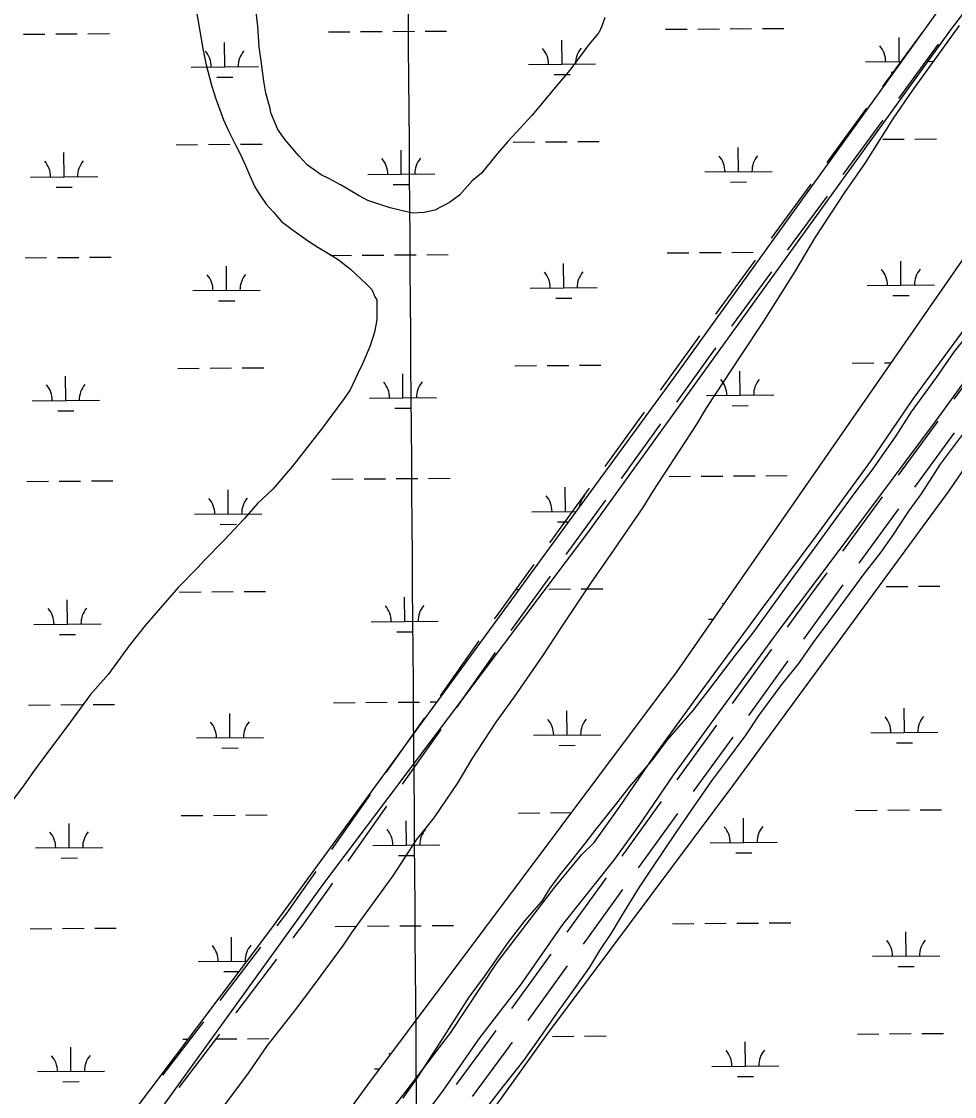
# Model space of a CAD drawing. Extents: x 3540316 to 3578335, y 553172 to 578787.
# Drawn here: x 3564993 to 3566381, y 562901 to 564500 of the extents above; entities that cross this region are included whole.
import ezdxf

# ---------------------------------------------------------------- set-up
doc = ezdxf.new("R2010")
doc.units = 0
for name, color, linetype in [('V-GRID-MAJR', 7, 'Continuous'), ('V-ROAD-CNTR', 7, 'Continuous'), ('V-SITE-VEGE', 7, 'Continuous'), ('V-TOPO-SHOR', 7, 'Continuous'), ('V-WETL-SWMP', 7, 'Continuous')]:
    doc.layers.add(name, color=color, linetype=linetype)

msp = doc.modelspace()

# ---------------------------------------------------------------- linework, layer by layer
at = {"layer": 'V-GRID-MAJR'}
msp.add_spline([(3565613.9, 558735.9), (3565566.3, 564793.7), (3565518.7, 570854.6), (3565471.1, 576915.5), (3565471.1, 576918.6)], degree=3, dxfattribs=at)
at = {"layer": 'V-ROAD-CNTR'}
for points in [[(3566274.3, 564403.4), (3566333.4, 564484)], [(3566298.4, 564385.6), (3566357.6, 564466.2)], [(3566191.4, 564290.5), (3566250.6, 564371.1)], [(3566215.6, 564272.7), (3566274.8, 564353.4)], [(3566108.6, 564177.6), (3566167.8, 564258.2)], [(3566132.8, 564159.8), (3566192, 564240.5)], [(3566025.8, 564064.7), (3566085, 564145.3)], [(3566050, 564047), (3566109.2, 564127.6)], [(3565943.4, 563951.5), (3565998.5, 564027.4), (3566002.2, 564032.4)], [(3565967.7, 563933.8), (3566022.7, 564009.7), (3566026.4, 564014.7)], [(3566380.5, 563938.1), (3566439.6, 564018.7)], [(3565861.2, 563838.1), (3565919.9, 563919.1)], [(3565885.5, 563820.5), (3565944.2, 563901.5)], [(3566297.8, 563825.1), (3566356.9, 563905.8)], [(3566322, 563807.4), (3566381.1, 563888.1)], [(3565779, 563724.8), (3565837.7, 563805.8)], [(3565803.3, 563707.2), (3565862, 563788.1)], [(3566215.1, 563712.1), (3566274.2, 563792.8)], [(3566239.4, 563694.4), (3566298.4, 563775.1)], [(3565696.7, 563611.3), (3565699, 563614.6), (3565755.5, 563692.4)], [(3566132.7, 563598.9), (3566166.4, 563645.5), (3566191.5, 563679.8)], [(3565721.2, 563594), (3565723.4, 563597.1), (3565779.8, 563674.8)], [(3566157, 563581.3), (3566190.6, 563627.8), (3566215.7, 563662.1)], [(3565615.9, 563497), (3565673.6, 563578.6)], [(3566050.6, 563485.5), (3566109.2, 563566.5)], [(3565640.4, 563479.7), (3565698.1, 563561.3)], [(3566074.9, 563467.9), (3566133.5, 563548.9)], [(3565535.1, 563382.7), (3565592.8, 563464.3)], [(3565968.6, 563372), (3566027.2, 563453.1)], [(3565559.6, 563365.3), (3565617.3, 563447)], [(3565992.9, 563354.4), (3566051.5, 563435.5)], [(3565454.3, 563268.3), (3565512, 563350)], [(3565886.5, 563258.6), (3565945.1, 563339.6)], [(3565478.8, 563251), (3565536.5, 563332.7)], [(3565910.8, 563241), (3565969.4, 563322)], [(3565373.1, 563155), (3565387.2, 563173.4), (3565431.2, 563235.7)], [(3565396.9, 563136.8), (3565411.4, 563155.6), (3565455.7, 563218.3)], [(3565804.5, 563145.2), (3565863.1, 563226.2)], [(3565828.8, 563127.6), (3565887.4, 563208.6)], [(3565288.1, 563043.7), (3565348.8, 563123.2)], [(3565312, 563025.5), (3565372.7, 563105)], [(3565722.4, 563031.7), (3565781, 563112.8)], [(3565746.7, 563014.1), (3565805.3, 563095.2)], [(3565203.1, 562932.5), (3565263.8, 563011.9)], [(3565227, 562914.3), (3565287.7, 562993.7)], [(3565639.8, 562918.9), (3565688.5, 562984.8), (3565699, 562999.3)], [(3565663.9, 562901.1), (3565712.7, 562967.1), (3565723.3, 562981.7)]]:
    msp.add_lwpolyline(points, dxfattribs=at)
at = {"layer": 'V-SITE-VEGE'}
for p, q in [((3565344.2, 564493.4), (3565341.2, 564518.2)), ((3565346.1, 564462.2), (3565344.2, 564493.4)), ((3565856.1, 564493.2), (3565851.7, 564483.5)), ((3565860.5, 564506.1), (3565856.1, 564493.2)), ((3565850.8, 564482.1), (3565836.7, 564466.1)), ((3565851.7, 564483.5), (3565850.8, 564482.1)), ((3565349.2, 564441.8), (3565346.1, 564462.2)), ((3565836.7, 564466.1), (3565830.2, 564456.4)), ((3565830.2, 564456.4), (3565808.4, 564427.6)), ((3565353.3, 564411.6), (3565349.2, 564441.8)), ((3565808.4, 564427.6), (3565792.2, 564408.3)), ((3565356.4, 564393.3), (3565353.3, 564411.6)), ((3565792.2, 564408.3), (3565752, 564360.2)), ((3565362.6, 564370.7), (3565356.4, 564393.3)), ((3565363.7, 564364.2), (3565362.6, 564370.7)), ((3565374.2, 564339.4), (3565363.7, 564364.2)), ((3565752, 564360.2), (3565729.2, 564335.6)), ((3565384.9, 564324.2), (3565374.2, 564339.4)), ((3565729.2, 564335.6), (3565716.2, 564321.7)), ((3565405.2, 564300.4), (3565384.9, 564324.2)), ((3565716.2, 564321.7), (3565701, 564303.6)), ((3565418, 564286.3), (3565405.2, 564300.4)), ((3565701, 564303.6), (3565692.3, 564292.9)), ((3565438.3, 564272.2), (3565418, 564286.3)), ((3565692.3, 564292.9), (3565677.1, 564274.7)), ((3565450.1, 564266.7), (3565438.3, 564272.2)), ((3565677.1, 564274.7), (3565663.1, 564263)), ((3565467.2, 564256.9), (3565450.1, 564266.7)), ((3565479, 564250.4), (3565467.2, 564256.9)), ((3565663.1, 564263), (3565644.6, 564241.6)), ((3565495.1, 564240.6), (3565479, 564250.4)), ((3565507.9, 564234), (3565495.1, 564240.6)), ((3565644.6, 564241.6), (3565629.5, 564231)), ((3565527.2, 564227.4), (3565507.9, 564234)), ((3565541.2, 564223), (3565527.2, 564227.4)), ((3565559.5, 564218.6), (3565541.2, 564223)), ((3565607.9, 564219.3), (3565591.7, 564216.2)), ((3565629.5, 564231), (3565607.9, 564219.3)), ((3565574.5, 564215.2), (3565559.5, 564218.6)), ((3565591.7, 564216.2), (3565574.5, 564215.2))]:
    msp.add_line(p, q, dxfattribs=at)
for points in [[(3565252.5, 564517.5), (3565259.7, 564474.5), (3565262.8, 564457.2), (3565267, 564437.8), (3565275.4, 564405.5), (3565281.7, 564385), (3565293.3, 564353.7), (3565300.7, 564337.5), (3565311.3, 564315.9), (3565317.6, 564304.1), (3565326.1, 564285.7), (3565331.4, 564272.8), (3565339.9, 564254.4), (3565346.2, 564243.6), (3565356.9, 564228.5), (3565367.5, 564216.5), (3565379.3, 564202.5), (3565395.3, 564190.5), (3565419.9, 564173.1), (3565433.8, 564164.4), (3565452.1, 564153.5), (3565463.8, 564145.9), (3565482, 564131.8)], [(3566319.2, 564397.9), (3566361.6, 564456.8), (3566388.8, 564494.2)], [(3565286.9, 562877), (3565330.4, 562935.8), (3565358.6, 562976.5), (3565402.1, 563032.1), (3565431.4, 563071.7), (3565471.6, 563126.2), (3565484.7, 563145.5), (3565532.5, 563210.8), (3565545.6, 563229), (3565580.4, 563282.5), (3565606.5, 563315.6), (3565642.4, 563368.1), (3565663.1, 563403.4), (3565699, 563458), (3565726.1, 563495.5), (3565768.6, 563556.5), (3565795.8, 563598.2), (3565839.3, 563663.5), (3565869.7, 563707.4), (3565917.6, 563777), (3565932.8, 563801.6), (3565997.1, 563900.1), (3566012.3, 563925.8), (3566063.4, 564002.9), (3566097.2, 564054.2), (3566144, 564128.1), (3566174.5, 564179.5), (3566218, 564245.9), (3566248.5, 564289.8), (3566289.9, 564355.1), (3566319.2, 564397.9)], [(3565482, 564131.8), (3565506.6, 564109), (3565514.1, 564101.4), (3565518.3, 564090.6), (3565521.5, 564086.3), (3565521.2, 564056.2), (3565517.9, 564037.9), (3565511.3, 564017.5), (3565500.3, 563990.7), (3565492.7, 563975.7), (3565481.7, 563952.1), (3565473, 563939.3), (3565454.6, 563914.7), (3565440.4, 563895.4), (3565395.9, 563838.7), (3565366.6, 563804.5), (3565343.8, 563783.2), (3565324.3, 563760.7), (3565294, 563728.7), (3565264.7, 563698.8), (3565254.9, 563688.1), (3565225.7, 563658.2), (3565176.8, 563601.6), (3565154, 563572.7), (3565121.4, 563528.8), (3565095.4, 563498.9), (3565058.4, 563448.6), (3565035.6, 563418.7), (3565010.6, 563384.4), (3564995.4, 563363), (3564973.6, 563334.1)], [(3566409.1, 564044.4), (3566380.9, 564009.1), (3566353.7, 563970.6), (3566316.7, 563919.2), (3566293.8, 563883.9), (3566258, 563832.5), (3566233, 563799.3), (3566194.9, 563748), (3566168.8, 563711.6), (3566142.8, 563676.3), (3566105.8, 563624.9), (3566080.8, 563590.7), (3566054.7, 563557.6), (3566016.7, 563507.3), (3565991.7, 563475.2), (3565953.7, 563431.4), (3565932, 563402.5), (3565897.3, 563361.9), (3565876.6, 563335.1), (3565847.3, 563298.8), (3565831, 563277.4), (3565808.2, 563248.5), (3565795.2, 563232.5), (3565780, 563212.1), (3565772.3, 563200.4), (3565768, 563192.9), (3565765.8, 563190.7), (3565741.9, 563162.9), (3565718, 563131.9), (3565681.1, 563079.5), (3565658.2, 563048.5), (3565610.4, 562973.5), (3565582.1, 562929.6), (3565560.3, 562898.6)], [(3565681.7, 562879.4), (3565704.5, 562909.3), (3565740.4, 562954.2), (3565762.1, 562985.3), (3565792.6, 563029.2), (3565812.1, 563055.9), (3565838.2, 563093.4), (3565853.5, 563118), (3565870.9, 563143.7), (3565886.1, 563169.4), (3565912.3, 563212.2), (3565933, 563243.3), (3565966.7, 563293.6), (3565989.5, 563326.7), (3566020, 563370.6), (3566040.6, 563398.4), (3566071.1, 563439.1), (3566090.6, 563468), (3566124.3, 563514), (3566149.3, 563545), (3566171, 563576), (3566193.9, 563607.1), (3566226.5, 563650.9), (3566245, 563676.6), (3566272.1, 563710.8), (3566289.5, 563735.4), (3566313.4, 563771.8), (3566331.9, 563797.5), (3566360.2, 563841.4), (3566415.6, 563915.2)]]:
    msp.add_lwpolyline(points, dxfattribs=at)
at = {"layer": 'V-TOPO-SHOR'}
for points in [[(3565845, 563278.9), (3565882.3, 563330.8), (3565933.4, 563405.6), (3566005.8, 563505.5), (3566092.4, 563623.4), (3566175.5, 563734.4), (3566256.8, 563845.9), (3566320.3, 563939.4), (3566385, 564027.5), (3566424.1, 564081.3), (3566484.6, 564163)], [(3565874.3, 563251.9), (3565911.7, 563303.9), (3565962.8, 563378.7), (3566035.2, 563478.5), (3566121.8, 563596.5), (3566204.8, 563707.4), (3566287.3, 563817.2), (3566354.3, 563907.1), (3566419, 563995.8), (3566459.3, 564051.3), (3566518.1, 564130.7)], [(3565005.7, 562166.7), (3565057.3, 562236.2), (3565124.3, 562323.7), (3565192.6, 562418.9), (3565256.6, 562505.9), (3565329.6, 562599.9), (3565391.3, 562683.4), (3565461.3, 562776.2), (3565521.1, 562852.1), (3565563.8, 562907), (3565631.4, 562996.3), (3565700.3, 563100.3), (3565786.3, 563212.4), (3565826.6, 563260.8), (3565845, 563278.9)], [(3565049.1, 562138.4), (3565103.8, 562217.3), (3565175, 562316.6), (3565239.6, 562395.9), (3565309, 562488.2), (3565332.1, 562523.2), (3565371.3, 562575.8), (3565417, 562637.1), (3565460.2, 562693.7), (3565514.2, 562767.9), (3565565.9, 562837.9), (3565619.8, 562908.6), (3565673.3, 562986.3), (3565736.7, 563068.6), (3565798.4, 563156.8), (3565874.3, 563251.9)]]:
    msp.add_lwpolyline(points, dxfattribs=at)
at = {"layer": 'V-WETL-SWMP'}
for p, q in [((3566529.5, 564756.9), (3565963.7, 563970.8)), ((3566374.3, 564485.9), (3566537.9, 564700.7)), ((3564995.4, 564481.2), (3565027.4, 564481.4)), ((3565043.4, 564481.6), (3565075.4, 564481.8)), ((3565091.4, 564481.9), (3565123.4, 564482.2)), ((3565449.3, 564484.7), (3565481.3, 564484.9)), ((3565497.3, 564485.1), (3565529.3, 564485.3)), ((3565545.3, 564485.4), (3565577.3, 564485.7)), ((3565593.3, 564485.8), (3565625.3, 564486)), ((3565835.3, 563739.3), (3566374.3, 564485.9)), ((3565951.2, 564488.6), (3565983.2, 564488.8)), ((3565999.2, 564488.9), (3566031.2, 564489.2)), ((3566047.2, 564489.3), (3566079.2, 564489.5)), ((3566095.2, 564489.7), (3566127.2, 564489.9)), ((3566298.9, 564440.5), (3566298.6, 564476.5)), ((3565295.1, 564432.8), (3565294.8, 564468.8)), ((3565797, 564436.6), (3565796.7, 564472.6)), ((3565245.1, 564432.4), (3565345.1, 564433.1)), ((3565747, 564436.2), (3565847, 564437)), ((3566248.9, 564440.1), (3566301.8, 564440.5)), ((3566341.7, 564440.8), (3566348.9, 564440.9)), ((3565283.2, 564417.2), (3565307.2, 564417.4)), ((3565785.1, 564421.1), (3565809.1, 564421.3)), ((3566287, 564425), (3566290.6, 564425)), ((3565222.6, 564316.8), (3565254.6, 564317)), ((3565270.6, 564317.1), (3565302.6, 564317.4)), ((3565318.6, 564317.5), (3565350.6, 564317.7)), ((3565724.5, 564320.6), (3565756.5, 564320.9)), ((3565772.5, 564321), (3565804.5, 564321.2)), ((3565820.5, 564321.4), (3565852.4, 564321.6)), ((3566257.9, 564324.7), (3566258.3, 564324.7)), ((3566274.3, 564324.9), (3566306.3, 564325.1)), ((3566322.3, 564325.2), (3566354.3, 564325.5)), ((3565055.9, 564269), (3565055.6, 564305)), ((3565557.8, 564272.9), (3565557.5, 564308.9)), ((3566059.6, 564276.8), (3566059.4, 564312.8)), ((3565005.9, 564268.7), (3565105.9, 564269.4)), ((3565507.8, 564272.5), (3565607.8, 564273.3)), ((3566009.6, 564276.4), (3566109.6, 564277.2)), ((3565044, 564253.5), (3565068, 564253.7)), ((3565545.9, 564257.4), (3565569.9, 564257.6)), ((3566047.8, 564261.3), (3566071.8, 564261.4)), ((3566445.7, 564222.2), (3565968.1, 563533.3)), ((3565953.7, 564155.9), (3565985.7, 564156.1)), ((3566001.7, 564156.3), (3566033.7, 564156.5)), ((3566049.7, 564156.6), (3566081.7, 564156.9)), ((3566097.7, 564157), (3566097.7, 564157)), ((3564997.9, 564148.5), (3565029.9, 564148.8)), ((3565045.9, 564148.9), (3565077.9, 564149.1)), ((3565093.9, 564149.3), (3565125.9, 564149.5)), ((3565451.8, 564152), (3565483.8, 564152.3)), ((3565499.8, 564152.4), (3565531.8, 564152.6)), ((3565547.8, 564152.8), (3565579.8, 564153)), ((3565595.8, 564153.1), (3565627.8, 564153.4)), ((3565799.5, 564104), (3565799.3, 564140)), ((3566301.4, 564107.8), (3566301.1, 564143.8)), ((3565297.6, 564100.1), (3565297.4, 564136.1)), ((3566251.4, 564107.4), (3566351.4, 564108.2)), ((3565247.6, 564099.7), (3565347.6, 564100.5)), ((3565749.5, 564103.6), (3565849.5, 564104.3)), ((3566289.5, 564092.3), (3566313.5, 564092.5)), ((3565285.8, 564084.6), (3565309.8, 564084.8)), ((3565787.7, 564088.4), (3565811.7, 564088.6)), ((3565225.1, 563984.1), (3565257.1, 563984.3)), ((3565273.1, 563984.5), (3565305.1, 563984.7)), ((3565321.1, 563984.8), (3565353.1, 563985.1)), ((3565727, 563988), (3565759, 563988.2)), ((3565775, 563988.3), (3565807, 563988.6)), ((3565823, 563988.7), (3565855, 563989)), ((3566062.2, 563944.1), (3566061.9, 563980.1)), ((3566228.9, 563991.8), (3566260.9, 563992.1)), ((3566276.9, 563992.2), (3566286.3, 563992.3)), ((3565058.4, 563936.4), (3565058.1, 563972.4)), ((3565963.7, 563970.8), (3565361.5, 563147.4)), ((3565560.3, 563940.2), (3565560, 563976.2)), ((3565008.4, 563936), (3565108.4, 563936.8)), ((3565510.3, 563939.9), (3565610.3, 563940.6)), ((3566012.2, 563943.7), (3566112.2, 563944.5)), ((3565046.5, 563920.9), (3565070.5, 563921)), ((3565548.4, 563924.7), (3565572.4, 563924.9)), ((3566050.3, 563928.6), (3566074.3, 563928.8)), ((3565454.4, 563819.4), (3565486.4, 563819.6)), ((3565502.4, 563819.7), (3565534.4, 563820)), ((3565550.4, 563820.1), (3565582.4, 563820.3)), ((3565598.4, 563820.5), (3565630.4, 563820.7)), ((3565956.3, 563823.2), (3565988.3, 563823.5)), ((3566004.3, 563823.6), (3566036.3, 563823.8)), ((3566052.3, 563824), (3566084.3, 563824.2)), ((3566100.3, 563824.3), (3566132.3, 563824.6)), ((3565000.5, 563815.9), (3565032.5, 563816.1)), ((3565048.5, 563816.2), (3565080.5, 563816.5)), ((3565096.5, 563816.6), (3565128.5, 563816.8)), ((3565300.2, 563767.4), (3565299.9, 563803.4)), ((3565802.1, 563771.3), (3565801.8, 563807.3)), ((3565752.1, 563770.9), (3565817.9, 563771.4)), ((3565250.2, 563767), (3565350.2, 563767.8)), ((3565790.2, 563755.8), (3565806.6, 563755.9)), ((3565288.3, 563751.9), (3565312.3, 563752.1)), ((3565440.8, 563215.9), (3565835.3, 563739.3)), ((3566279.5, 563659.5), (3566311.5, 563659.8)), ((3566327.5, 563659.9), (3566359.5, 563660.2)), ((3565227.7, 563651.4), (3565259.7, 563651.7)), ((3565275.7, 563651.8), (3565307.7, 563652)), ((3565323.7, 563652.2), (3565355.7, 563652.4)), ((3565562.9, 563607.6), (3565562.6, 563643.6)), ((3565729.6, 563655.3), (3565733, 563655.3)), ((3565777.6, 563655.7), (3565809.6, 563655.9)), ((3565825.6, 563656), (3565857.6, 563656.3)), ((3565061, 563603.7), (3565060.7, 563639.7)), ((3565011, 563603.3), (3565111, 563604.1)), ((3565512.9, 563607.2), (3565612.9, 563608)), ((3566014.8, 563611.1), (3566022.1, 563611.1)), ((3565049.1, 563588.2), (3565073.1, 563588.4)), ((3565551, 563592.1), (3565575, 563592.2)), ((3565968.1, 563533.3), (3565509.2, 562920.4)), ((3565003.1, 563483.2), (3565035.1, 563483.4)), ((3565051.1, 563483.6), (3565083.1, 563483.8)), ((3565099.1, 563483.9), (3565131.1, 563484.2)), ((3565457, 563486.7), (3565489, 563486.9)), ((3565505, 563487.1), (3565537, 563487.3)), ((3565553, 563487.4), (3565585, 563487.7)), ((3565601, 563487.8), (3565610.5, 563487.9)), ((3565302.8, 563434.8), (3565302.5, 563470.8)), ((3565804.7, 563438.6), (3565804.4, 563474.6)), ((3566306.6, 563442.5), (3566306.3, 563478.5)), ((3565754.7, 563438.2), (3565854.7, 563439)), ((3566256.6, 563442.1), (3566356.6, 563442.9)), ((3565252.8, 563434.4), (3565352.8, 563435.1)), ((3565290.9, 563419.2), (3565314.9, 563419.4)), ((3565792.8, 563423.1), (3565816.8, 563423.3)), ((3566294.7, 563427), (3566318.7, 563427.2)), ((3566234, 563326.5), (3566266, 563326.7)), ((3566282, 563326.9), (3566314, 563327.1)), ((3566330, 563327.2), (3566362, 563327.5)), ((3565230.3, 563318.8), (3565262.3, 563319)), ((3565278.3, 563319.1), (3565310.3, 563319.4)), ((3565326.3, 563319.5), (3565358.2, 563319.8)), ((3565565.4, 563274.9), (3565565.2, 563310.9)), ((3565732.1, 563322.6), (3565764.1, 563322.9)), ((3565780.1, 563323), (3565810.8, 563323.2)), ((3566067.3, 563278.8), (3566067.1, 563314.8)), ((3565063.6, 563271), (3565063.3, 563307)), ((3566017.3, 563278.4), (3566117.3, 563279.2)), ((3565013.6, 563270.7), (3565113.6, 563271.4)), ((3565515.4, 563274.5), (3565615.4, 563275.3)), ((3565553.6, 563259.4), (3565577.6, 563259.6)), ((3566055.5, 563263.3), (3566079.5, 563263.4)), ((3565051.7, 563255.5), (3565075.7, 563255.7)), ((3565032, 562649.8), (3565440.8, 563215.9)), ((3565005.6, 563150.5), (3565037.6, 563150.8)), ((3565053.6, 563150.9), (3565085.6, 563151.1)), ((3565101.6, 563151.3), (3565133.6, 563151.5)), ((3565459.5, 563154), (3565491.5, 563154.3)), ((3565507.5, 563154.4), (3565539.5, 563154.6)), ((3565555.5, 563154.8), (3565587.5, 563155)), ((3565603.5, 563155.1), (3565635.5, 563155.4)), ((3565961.4, 563157.9), (3565993.4, 563158.1)), ((3566009.4, 563158.3), (3566041.4, 563158.5)), ((3566057.4, 563158.6), (3566089.4, 563158.9)), ((3566105.4, 563159), (3566137.4, 563159.3)), ((3565361.5, 563147.4), (3564811.5, 562416.7)), ((3565305.3, 563102.1), (3565305.1, 563138.1)), ((3566309.1, 563109.8), (3566308.8, 563145.8)), ((3565255.3, 563101.7), (3565327.5, 563102.3)), ((3566259.1, 563109.4), (3566359.1, 563110.2)), ((3565293.5, 563086.6), (3565315.9, 563086.7)), ((3566297.2, 563094.3), (3566321.2, 563094.5)), ((3565782.7, 562990.3), (3565814.7, 562990.6)), ((3565830.7, 562990.7), (3565862.7, 562991)), ((3566236.6, 562993.8), (3566268.6, 562994.1)), ((3566284.6, 562994.2), (3566316.6, 562994.5)), ((3566332.6, 562994.6), (3566364.6, 562994.8)), ((3565066.1, 562938.4), (3565065.8, 562974.4)), ((3565232.8, 562986.1), (3565240.1, 562986.2)), ((3565280.8, 562986.5), (3565312.8, 562986.7)), ((3565328.8, 562986.8), (3565360.8, 562987.1)), ((3566069.9, 562946.1), (3566069.6, 562982.1)), ((3565518, 562941.9), (3565525.3, 562941.9)), ((3566019.9, 562945.7), (3566119.9, 562946.5)), ((3565016.1, 562938), (3565116.1, 562938.8)), ((3566058, 562930.6), (3566082, 562930.8)), ((3565509.2, 562920.4), (3564802.4, 561956.2)), ((3565054.2, 562922.9), (3565078.2, 562923))]:
    msp.add_line(p, q, dxfattribs=at)
msp.add_lwpolyline([(3564128.7, 560785.3), (3564144.1, 560804.6), (3564598.5, 561367.7), (3565068.9, 562029), (3565460.7, 562555.1), (3565775.7, 562994.5), (3566052.7, 563365), (3566373.2, 563801.7), (3566609.9, 564147.5), (3567640.3, 565577.6), (3568531.7, 566772.9), (3569002.7, 567390.8)], dxfattribs=at)
for centre, start, end in [((3565741.7, 564436.7), 359.6699, 41.2135), ((3565852.2, 564437.5), 139.6699, 181.2135), ((3566243.6, 564440.5), 359.6699, 41.2135), ((3565239.8, 564432.8), 359.6699, 41.2135), ((3565350.3, 564433.7), 139.6699, 181.2135), ((3566004.4, 564276.8), 359.6699, 41.2135), ((3566114.9, 564277.7), 139.6699, 181.2135), ((3565000.6, 564269.1), 359.6699, 41.2135), ((3565111.1, 564269.9), 139.6699, 181.2135), ((3565502.5, 564273), 359.6699, 41.2135), ((3565613, 564273.8), 139.6699, 181.2135), ((3565242.4, 564100.1), 359.6699, 41.2135), ((3565352.9, 564101), 139.6699, 181.2135), ((3565744.3, 564104), 359.6699, 41.2135), ((3565854.8, 564104.9), 139.6699, 181.2135), ((3566246.2, 564107.9), 359.6699, 41.2135), ((3566356.7, 564108.7), 139.6699, 181.2135), ((3565505.1, 563940.3), 359.6699, 41.2135), ((3565615.6, 563941.1), 139.6699, 181.2135), ((3566007, 563944.2), 359.6699, 41.2135), ((3566117.4, 563945), 139.6699, 181.2135), ((3565003.2, 563936.4), 359.6699, 41.2135), ((3565113.7, 563937.3), 139.6699, 181.2135), ((3565245, 563767.5), 359.6699, 41.2135), ((3565355.4, 563768.3), 139.6699, 181.2135), ((3565746.9, 563771.3), 359.6699, 41.2135), ((3565857.3, 563772.2), 139.6699, 170.961), ((3565116.2, 563604.6), 139.6699, 181.2135), ((3565507.6, 563607.6), 359.6699, 41.2135), ((3565618.1, 563608.5), 139.6699, 181.2135), ((3566009.5, 563611.5), 37.8775, 41.2135), ((3565005.7, 563603.8), 359.6699, 41.2135), ((3565247.5, 563434.8), 359.6699, 41.2135), ((3565358, 563435.7), 139.6699, 181.2135), ((3565749.4, 563438.7), 359.6699, 41.2135), ((3565859.9, 563439.5), 139.6699, 181.2135), ((3566251.3, 563442.5), 359.6699, 41.2135), ((3566361.8, 563443.4), 139.6699, 181.2135), ((3565008.3, 563271.1), 359.6699, 41.2135), ((3565118.8, 563272), 139.6699, 181.2135), ((3565510.2, 563275), 359.6699, 41.2135), ((3565620.7, 563275.8), 139.6699, 181.2135), ((3566012.1, 563278.8), 359.6699, 41.2135), ((3566122.6, 563279.7), 139.6699, 181.2135), ((3566253.9, 563109.9), 359.6699, 41.2135), ((3566364.4, 563110.7), 139.6699, 181.2135), ((3565250.1, 563102.1), 359.6699, 41.2135), ((3565360.6, 563103), 139.6699, 181.2135), ((3565010.9, 562938.4), 359.6699, 41.2135), ((3565121.4, 562939.3), 139.6699, 181.2135), ((3565512.8, 562942.3), 36.2448, 41.2135), ((3566014.7, 562946.2), 359.6699, 41.2135), ((3566125.1, 562947), 139.6699, 181.2135)]:
    msp.add_arc(centre, 35.2, start, end, dxfattribs=at)

doc.saveas('drawing.dxf')
